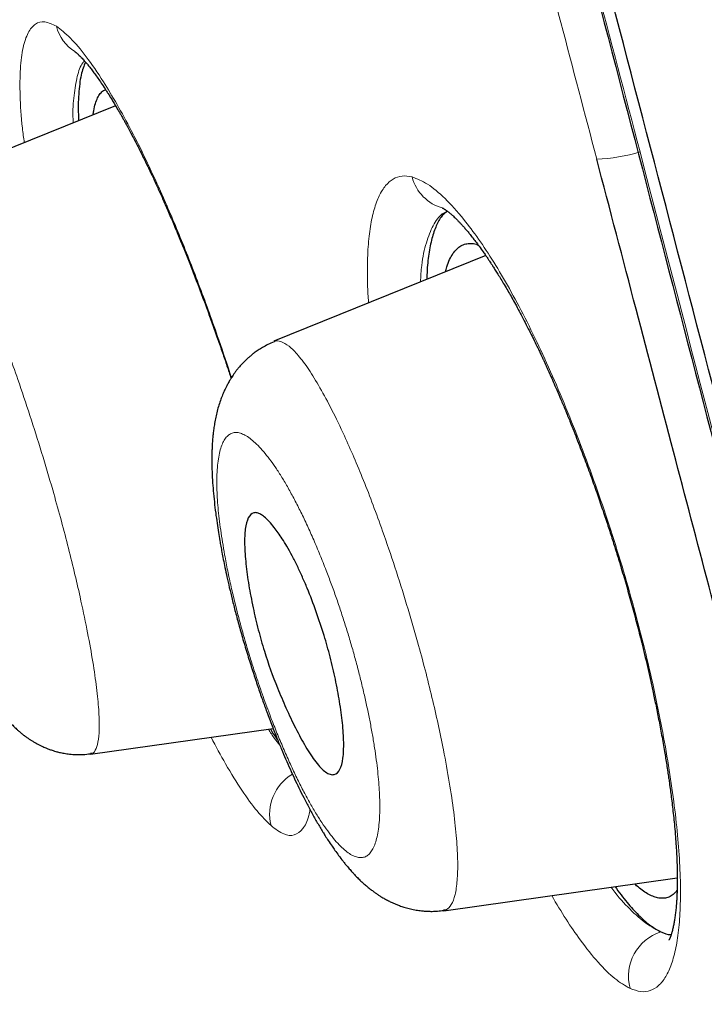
# Model space of a CAD drawing. Header units: millimetres. Extents: x 8 to 428, y 12 to 633.
# Tile 568 of 656: x 45.91 to 50.41, y 539.14 to 545.62. Entities that reach past the tile are written whole.
import ezdxf

# ---------------------------------------------------------------- set-up
doc = ezdxf.new("R2010")
doc.units = ezdxf.units.MM

msp = doc.modelspace()

# ---------------------------------------------------------------- linework, layer by layer
at = {"color": 7, "linetype": 'Continuous', "lineweight": 30}
for p, q in [((46.5391, 545.0563), (45.2441, 544.5331)), ((48.974, 544.0702), (47.5801, 543.507)), ((46.3754, 540.7899), (47.5755, 540.9586)), ((46.3745, 540.7961), (46.3735, 540.7961)), ((48.697, 539.7594), (50.2331, 539.9753))]:
    msp.add_line(p, q, dxfattribs=at)
at = {"color": 8, "linetype": 'Continuous', "lineweight": 0}
for centre, radius, start, end in [((46.4234, 545.6511), 0.2829, 194.7471, 237.43689), ((49.6651, 545.8), 1.0953, 272.00265, 287.15214), ((48.7676, 544.6606), 0.2879, 194.51016, 254.86474), ((47.8601, 540.3945), 0.3079, 120.92866, 194.0779), ((50.2209, 539.3274), 0.3088, 108.01085, 194.78444)]:
    msp.add_arc(centre, radius, start, end, dxfattribs=at)
at = {"color": 7, "linetype": 'Continuous', "lineweight": 30}
for points, knots in [([(56.3084, 527.3384), (55.9941, 528.5668), (55.3684, 531.0114), (54.3974, 534.7811), (53.4234, 538.5622), (52.4446, 542.3549), (51.3648, 546.5405), (50.183, 551.1198), (48.9006, 556.0848), (47.4721, 561.6321), (45.8955, 567.7613), (44.1799, 574.4914), (42.4631, 581.2401), (40.7476, 588.0178), (39.3195, 593.6739), (38.1816, 598.1969), (37.3257, 601.5945), (36.4727, 604.9786), (35.6271, 608.3232), (34.8459, 611.3996), (34.1381, 614.1634), (33.5133, 616.5785), (32.9472, 618.7238), (32.4509, 620.5782), (32.0208, 622.1762), (31.5881, 623.7788), (31.1759, 625.3003), (30.7985, 626.6691), (30.5002, 627.7515), (30.2756, 628.5792), (30.1231, 629.1471), (30.0342, 629.4727), (29.9948, 629.5945), (29.9826, 629.6146), (29.9857, 629.6052), (29.9857, 629.605)], [0, 0, 0, 0, 0.028425, 0.05657, 0.08452, 0.112315, 0.140016, 0.176199, 0.212256, 0.248183, 0.296953, 0.345657, 0.394582, 0.443744, 0.49315, 0.518006, 0.543042, 0.568293, 0.593809, 0.619642, 0.641414, 0.663436, 0.685472, 0.707234, 0.728735, 0.750032, 0.781689, 0.813116, 0.844401, 0.875629, 0.90684, 0.937939, 0.968835, 0.999454, 1, 1, 1, 1]), ([(54.5761, 527.4603), (54.3206, 528.4477), (53.8101, 530.4211), (53.0168, 533.4619), (52.215, 536.5316), (51.406, 539.6262), (50.5923, 542.7349), (49.6218, 546.4474), (48.4925, 550.7662), (47.2059, 555.6873), (45.8649, 560.8321), (44.4675, 566.1972), (43.0203, 571.7862), (41.5753, 577.3784), (40.1347, 582.9755), (38.6996, 588.5719), (37.5102, 593.2244), (36.5673, 596.9299), (35.8639, 599.6964), (35.1673, 602.4405), (34.4806, 605.1489), (33.8086, 607.8004), (33.2122, 610.1526), (32.6923, 612.1956), (32.2467, 613.9432), (31.8285, 615.5689), (31.3997, 617.217), (30.9761, 618.8254), (30.5716, 620.3571), (30.1957, 621.7794), (29.8532, 623.0757), (29.5446, 624.2322), (29.2853, 625.1978), (29.073, 625.9938), (28.8919, 626.6849), (28.7556, 627.2131), (28.6704, 627.5424), (28.6329, 627.6688), (28.6214, 627.6916), (28.6242, 627.6814), (28.6243, 627.6812)], [0, 0, 0, 0, 0.023406, 0.046777, 0.070122, 0.093442, 0.116743, 0.140035, 0.176612, 0.213166, 0.24969, 0.291147, 0.332584, 0.37405, 0.415564, 0.457116, 0.498706, 0.519522, 0.540358, 0.561218, 0.582102, 0.603013, 0.623947, 0.639667, 0.655399, 0.671137, 0.686871, 0.707827, 0.728758, 0.749662, 0.77471, 0.79973, 0.824744, 0.849753, 0.874758, 0.906003, 0.93721, 0.968374, 0.999494, 1, 1, 1, 1]), ([(46.5283, 557.9754), (46.887, 556.598), (47.7865, 553.1433), (49.2241, 547.6347), (50.6096, 542.3144), (51.7582, 537.8903), (52.6754, 534.3422), (53.5647, 530.885), (54.1229, 528.676), (54.3956, 527.5964)], [0, 0, 0, 0, 0.133623, 0.335161, 0.535329, 0.652793, 0.770112, 0.88765, 1, 1, 1, 1]), ([(46.272, 545.4121), (46.2727, 545.4117), (46.274, 545.4108), (46.2767, 545.4088), (46.2797, 545.4065), (46.2826, 545.4041), (46.2857, 545.4014), (46.29, 545.3977), (46.2963, 545.3919), (46.3049, 545.3836), (46.3141, 545.3743), (46.3234, 545.3643), (46.3329, 545.3537), (46.3417, 545.3436), (46.3521, 545.3313), (46.3655, 545.3149), (46.3829, 545.2926), (46.4022, 545.2668), (46.4231, 545.2378), (46.4458, 545.2047), (46.4662, 545.1739), (46.4837, 545.1467), (46.4975, 545.1249), (46.5121, 545.1013), (46.5274, 545.0761), (46.5427, 545.0503), (46.5571, 545.0257), (46.5696, 545.0041), (46.5795, 544.9866), (46.587, 544.9733), (46.5926, 544.9632), (46.5979, 544.9536), (46.6039, 544.9429), (46.6111, 544.9298), (46.6195, 544.9144), (46.6313, 544.8925), (46.647, 544.863), (46.6664, 544.826), (46.6866, 544.7867), (46.7066, 544.747), (46.7263, 544.7072), (46.7457, 544.6675), (46.7647, 544.6278), (46.7881, 544.578), (46.8161, 544.5176), (46.8493, 544.4438), (46.8838, 544.3653), (46.9203, 544.2799), (46.9566, 544.1928), (46.9924, 544.1049), (47.0274, 544.0171), (47.0635, 543.9242), (47.1001, 543.8281), (47.136, 543.7317), (47.1712, 543.6349), (47.2052, 543.5392), (47.2379, 543.4454), (47.2678, 543.3573), (47.2879, 543.2975), (47.2979, 543.2669), (47.2989, 543.2637)], [0, 0, 0, 0, 0.015083, 0.028228, 0.039423, 0.048654, 0.056117, 0.063095, 0.078522, 0.094508, 0.107771, 0.122513, 0.13643, 0.148395, 0.158404, 0.176941, 0.197647, 0.219316, 0.24162, 0.264773, 0.29016, 0.302962, 0.316314, 0.330216, 0.344669, 0.359591, 0.373122, 0.384486, 0.393681, 0.400088, 0.404744, 0.408981, 0.414263, 0.420591, 0.427966, 0.436388, 0.451644, 0.469093, 0.486537, 0.503606, 0.520301, 0.536621, 0.552567, 0.56814, 0.595497, 0.622272, 0.650529, 0.680424, 0.711953, 0.739475, 0.768124, 0.797895, 0.828752, 0.859026, 0.887734, 0.918028, 0.946362, 0.972738, 0.997163, 1, 1, 1, 1]), ([(46.3413, 545.344), (46.3306, 545.3178), (46.3092, 545.2651), (46.2958, 545.1363), (46.2916, 545.0332), (46.2965, 544.9637), (46.2969, 544.9585)], [0, 0, 0, 0, 0.320842, 0.645569, 0.973122, 1, 1, 1, 1]), ([(46.3913, 544.9966), (46.3926, 545.0059), (46.3964, 545.0338), (46.4062, 545.0715), (46.4206, 545.1096), (46.4385, 545.1378), (46.4561, 545.1557), (46.469, 545.1604), (46.4737, 545.1622)], [0, 0, 0, 0, 0.097801, 0.296086, 0.492755, 0.688639, 0.884572, 1, 1, 1, 1]), ([(53.9552, 528.3192), (53.8699, 528.6573), (53.6971, 529.3424), (53.4293, 530.3967), (53.1509, 531.487), (52.8736, 532.5671), (52.5989, 533.633), (52.3389, 534.6381), (52.158, 535.3353), (52.0597, 535.7136), (52.0352, 535.8078), (52.0107, 535.9021), (51.9861, 535.9967), (51.9614, 536.0914), (51.9367, 536.1864), (51.9119, 536.2816), (51.8576, 536.4899), (51.7704, 536.8246), (51.6463, 537.2993), (51.5117, 537.814), (51.3663, 538.3688), (51.2104, 538.9639), (51.0437, 539.5993), (50.8599, 540.2997), (50.6581, 541.0682), (50.4377, 541.9077), (50.2044, 542.7964), (49.9582, 543.7342), (49.7897, 544.3763), (49.7034, 544.7054)], [0, 0, 0, 0, 0.064614, 0.130952, 0.199023, 0.268827, 0.331683, 0.395875, 0.453488, 0.459204, 0.464931, 0.470668, 0.476415, 0.482173, 0.487941, 0.49372, 0.499509, 0.525873, 0.55461, 0.585722, 0.61921, 0.655075, 0.693322, 0.733953, 0.781401, 0.831733, 0.884947, 0.941038, 1, 1, 1, 1]), ([(45.2462, 544.5292), (45.2331, 544.5236), (45.2084, 544.5129), (45.1752, 544.4948), (45.1469, 544.477), (45.1214, 544.459), (45.0963, 544.439), (45.0693, 544.4148), (45.0417, 544.3864), (45.0121, 544.3511), (44.9835, 544.3108), (44.9578, 544.2665), (44.941, 544.2315), (44.9304, 544.2063), (44.9242, 544.1902), (44.9184, 544.1743), (44.9126, 544.1567), (44.9036, 544.1272), (44.8936, 544.0868), (44.8855, 544.0426), (44.88, 544.003), (44.8765, 543.968), (44.8743, 543.9357), (44.873, 543.9067), (44.8724, 543.8811), (44.8723, 543.8544), (44.8726, 543.8253), (44.8736, 543.7933), (44.8751, 543.762), (44.8771, 543.7315), (44.8794, 543.7009), (44.8823, 543.6679), (44.886, 543.6316), (44.8906, 543.5919), (44.896, 543.5495), (44.902, 543.5068), (44.9084, 543.465), (44.915, 543.4242), (44.9227, 543.3789), (44.9321, 543.327), (44.9433, 543.269), (44.9551, 543.2112), (44.9668, 543.1563), (44.977, 543.1108), (44.9854, 543.074), (44.9919, 543.046), (44.9973, 543.0233), (45.0014, 543.0064), (45.005, 542.9917), (45.0091, 542.975), (45.0146, 542.9528), (45.0216, 542.9249), (45.0302, 542.8914), (45.0405, 542.8521), (45.0526, 542.807), (45.0666, 542.756), (45.0826, 542.6991), (45.1006, 542.6368), (45.12, 542.5717), (45.1428, 542.4971), (45.1681, 542.4171), (45.1954, 542.3337), (45.221, 542.258), (45.2446, 542.19), (45.266, 542.1295), (45.2847, 542.0783), (45.3004, 542.0357), (45.313, 542.0021), (45.3225, 541.9771), (45.3295, 541.9588), (45.3363, 541.9413), (45.3447, 541.9196), (45.3557, 541.8915), (45.3691, 541.8578), (45.3845, 541.8198), (45.4009, 541.7801), (45.4223, 541.7292), (45.4481, 541.6694), (45.4793, 541.5997), (45.5107, 541.5326), (45.5424, 541.4674), (45.5732, 541.4067), (45.5976, 541.3608), (45.6154, 541.3285), (45.6264, 541.3088), (45.6362, 541.2914), (45.645, 541.2763), (45.6537, 541.2615), (45.6633, 541.2453), (45.6746, 541.2268), (45.6866, 541.2075), (45.6985, 541.1889), (45.7105, 541.1704), (45.7251, 541.1487), (45.741, 541.1258), (45.7579, 541.1026), (45.776, 541.0785), (45.7951, 541.0544), (45.8145, 541.0314), (45.8318, 541.0118), (45.8459, 540.9967), (45.8577, 540.9846), (45.8673, 540.975), (45.8773, 540.9654), (45.889, 540.9545), (45.9037, 540.9413), (45.9208, 540.927), (45.9384, 540.9131), (45.9552, 540.9007), (45.9711, 540.8897), (45.9867, 540.8795), (46.0036, 540.8691), (46.0219, 540.8587), (46.0411, 540.8487), (46.0586, 540.8403), (46.0734, 540.8337), (46.0849, 540.829), (46.0948, 540.825), (46.1049, 540.8213), (46.1162, 540.8173), (46.1299, 540.8128), (46.1481, 540.8074), (46.1722, 540.8012), (46.2023, 540.795), (46.2382, 540.7899), (46.2796, 540.7869), (46.326, 540.787), (46.3579, 540.7906), (46.3746, 540.7926)], [0, 0, 0, 0, 0.008858, 0.016618, 0.023208, 0.029254, 0.035831, 0.043636, 0.052528, 0.061264, 0.073571, 0.085235, 0.096295, 0.101064, 0.105368, 0.109193, 0.113709, 0.119859, 0.133618, 0.14674, 0.15716, 0.16723, 0.176828, 0.184671, 0.191702, 0.198391, 0.207036, 0.216043, 0.22466, 0.232472, 0.240445, 0.248942, 0.25825, 0.268169, 0.278674, 0.289311, 0.298726, 0.307714, 0.317084, 0.329411, 0.342356, 0.355185, 0.366724, 0.376964, 0.383447, 0.389275, 0.393984, 0.397144, 0.39947, 0.402803, 0.407235, 0.412769, 0.419403, 0.427125, 0.435931, 0.445819, 0.456786, 0.468832, 0.481724, 0.494187, 0.511645, 0.527726, 0.542437, 0.555779, 0.567756, 0.578369, 0.586582, 0.593599, 0.598951, 0.601963, 0.604954, 0.609789, 0.61551, 0.622649, 0.631169, 0.639983, 0.648606, 0.665, 0.680679, 0.697635, 0.714038, 0.730243, 0.746243, 0.752716, 0.758586, 0.763832, 0.76845, 0.772517, 0.777485, 0.783506, 0.790028, 0.796077, 0.801855, 0.808456, 0.818099, 0.825612, 0.833489, 0.843608, 0.852146, 0.859385, 0.865793, 0.869568, 0.873285, 0.876944, 0.880912, 0.886031, 0.892321, 0.89827, 0.90344, 0.908031, 0.912464, 0.916966, 0.922227, 0.927097, 0.931841, 0.935555, 0.938232, 0.940284, 0.94262, 0.945272, 0.94804, 0.951959, 0.957095, 0.96343, 0.970937, 0.979576, 0.989288, 1, 1, 1, 1]), ([(48.7212, 544.3629), (48.7105, 544.3548), (48.6843, 544.335), (48.6513, 544.2783), (48.6211, 544.1983), (48.6, 544.0968), (48.5884, 544.0018), (48.5869, 543.9344), (48.5864, 543.9136)], [0, 0, 0, 0, 0.134676, 0.331004, 0.527532, 0.72129, 0.91403, 1, 1, 1, 1]), ([(48.687, 544.3845), (48.6869, 544.3845), (48.6868, 544.3846), (48.6884, 544.384), (48.6904, 544.383), (48.693, 544.3817), (48.6961, 544.38), (48.6993, 544.378), (48.7025, 544.376), (48.7064, 544.3735), (48.7114, 544.3701), (48.7176, 544.3657), (48.7241, 544.3608), (48.7299, 544.3562), (48.7352, 544.3519), (48.7409, 544.3471), (48.7479, 544.3411), (48.7567, 544.3333), (48.7664, 544.3243), (48.7778, 544.3133), (48.7901, 544.301), (48.8038, 544.2867), (48.818, 544.2714), (48.8332, 544.2544), (48.8491, 544.2358), (48.8667, 544.2147), (48.8858, 544.1909), (48.9075, 544.1629), (48.9311, 544.1311), (48.9532, 544.1003), (48.972, 544.0732), (48.9858, 544.053), (48.9974, 544.0357), (49.0077, 544.02), (49.0191, 544.0027), (49.0328, 543.9813), (49.0495, 543.9548), (49.0685, 543.9241), (49.0899, 543.8886), (49.112, 543.8509), (49.1345, 543.8118), (49.1571, 543.7717), (49.1812, 543.7277), (49.2068, 543.68), (49.2334, 543.629), (49.2591, 543.5784), (49.2826, 543.5312), (49.3024, 543.4905), (49.3186, 543.4569), (49.33, 543.4326), (49.3377, 543.4164), (49.3421, 543.4068), (49.3454, 543.3998), (49.3475, 543.3952), (49.3496, 543.3904), (49.3528, 543.3835), (49.3587, 543.3708), (49.368, 543.3505), (49.3814, 543.3211), (49.3982, 543.2837), (49.4183, 543.2382), (49.4418, 543.1843), (49.4685, 543.1218), (49.4973, 543.053), (49.5342, 542.9628), (49.5768, 542.8551), (49.6238, 542.7317), (49.6673, 542.6133), (49.7074, 542.5006), (49.7438, 542.3945), (49.7769, 542.2951), (49.8075, 542.2004), (49.8367, 542.1073), (49.8678, 542.0049), (49.9007, 541.8926), (49.9349, 541.7703), (49.9679, 541.647), (49.9954, 541.5384), (50.0183, 541.4448), (50.0368, 541.3663), (50.055, 541.2864), (50.0732, 541.2033), (50.0921, 541.1136), (50.1114, 541.0165), (50.131, 540.9126), (50.1459, 540.8278), (50.1567, 540.7628), (50.1637, 540.7187), (50.1703, 540.6761), (50.1761, 540.6372), (50.1809, 540.604), (50.1857, 540.569), (50.1911, 540.5288), (50.1973, 540.4801), (50.2036, 540.4271), (50.2097, 540.3713), (50.2157, 540.3101), (50.2211, 540.2476), (50.2255, 540.1863), (50.2287, 540.1325), (50.2308, 540.0855), (50.2321, 540.0445), (50.2329, 540.0079), (50.2331, 539.9798), (50.2331, 539.9566), (50.233, 539.9356), (50.2326, 539.9108), (50.2318, 539.8848), (50.2308, 539.8602), (50.2295, 539.8369), (50.2281, 539.8153), (50.2265, 539.7951), (50.2249, 539.777), (50.2232, 539.7596), (50.2212, 539.7426), (50.2191, 539.7262), (50.2169, 539.7105), (50.2146, 539.6958), (50.2122, 539.682), (50.2097, 539.6688), (50.207, 539.6557), (50.204, 539.6423), (50.2007, 539.6292), (50.1975, 539.6173), (50.1945, 539.6075), (50.192, 539.5997), (50.1898, 539.5935), (50.1881, 539.5888), (50.1866, 539.585), (50.1853, 539.5817), (50.1838, 539.5783), (50.1822, 539.5748), (50.1807, 539.5716), (50.1794, 539.5692), (50.1784, 539.5675), (50.1779, 539.5667), (50.178, 539.5668), (50.178, 539.5668)], [0, 0, 0, 0, 0.0024092, 0.0063923, 0.0102557, 0.0154017, 0.0205719, 0.0251288, 0.0286358, 0.0322713, 0.0367839, 0.0421784, 0.0475383, 0.0518617, 0.0551434, 0.0585472, 0.0629107, 0.0682406, 0.0741785, 0.0797504, 0.08726, 0.0939432, 0.1008168, 0.1081232, 0.1157145, 0.1230642, 0.1319999, 0.1410104, 0.150952, 0.1618205, 0.1682908, 0.1738273, 0.1784289, 0.1821687, 0.1860702, 0.1917438, 0.1982105, 0.2054706, 0.2135711, 0.2225637, 0.2302546, 0.2384949, 0.2472839, 0.2566211, 0.2662106, 0.2760108, 0.2845101, 0.2917082, 0.2976035, 0.3021949, 0.304402, 0.3060996, 0.3072884, 0.308073, 0.3088411, 0.3100794, 0.3117927, 0.3155257, 0.3204828, 0.3266664, 0.3340782, 0.3427194, 0.3525906, 0.363632, 0.37476, 0.3939062, 0.4120292, 0.4291253, 0.4451929, 0.4602316, 0.4740011, 0.4868894, 0.4997142, 0.5126452, 0.5292606, 0.5460609, 0.5630567, 0.5802425, 0.5911414, 0.6021163, 0.6131776, 0.6248659, 0.6375024, 0.6519389, 0.6674363, 0.683989, 0.6907797, 0.6977316, 0.704797, 0.7111464, 0.7164776, 0.720946, 0.7282012, 0.7363368, 0.745351, 0.755242, 0.7654202, 0.7779312, 0.7895088, 0.8001551, 0.8094512, 0.8179895, 0.825848, 0.8330283, 0.8367596, 0.841634, 0.8477828, 0.8546115, 0.8608958, 0.8666006, 0.8730264, 0.8785222, 0.8836648, 0.888917, 0.8942786, 0.8997491, 0.9050063, 0.9102565, 0.9153894, 0.9204053, 0.9258478, 0.9318329, 0.9386376, 0.9450082, 0.9506932, 0.9556979, 0.9601249, 0.9640362, 0.966749, 0.9697159, 0.9736167, 0.9784482, 0.9837535, 0.9883981, 0.9923317, 0.9976745, 1, 1, 1, 1]), ([(48.7086, 543.963), (48.7114, 543.9742), (48.7193, 544.0048), (48.7356, 544.0453), (48.7573, 544.0848), (48.7822, 544.115), (48.8102, 544.1362), (48.8413, 544.1486), (48.8754, 544.1514), (48.9031, 544.1486), (48.9202, 544.1418), (48.9242, 544.1402)], [0, 0, 0, 0, 0.074787, 0.202288, 0.328802, 0.454849, 0.580954, 0.707637, 0.834848, 0.961308, 1, 1, 1, 1]), ([(47.5821, 543.5034), (47.5682, 543.4974), (47.5422, 543.4863), (47.5075, 543.4672), (47.4777, 543.4486), (47.4539, 543.4318), (47.4344, 543.4167), (47.4185, 543.4034), (47.4029, 543.3895), (47.3862, 543.3735), (47.3682, 543.3547), (47.3508, 543.335), (47.3357, 543.3163), (47.3232, 543.2997), (47.3128, 543.2849), (47.3027, 543.2699), (47.2916, 543.2522), (47.2796, 543.2315), (47.2685, 543.2106), (47.2597, 543.1929), (47.2525, 543.1774), (47.2458, 543.162), (47.2388, 543.1449), (47.2294, 543.12), (47.2183, 543.0871), (47.207, 543.047), (47.1976, 543.0067), (47.1914, 542.9737), (47.1872, 542.9479), (47.1847, 542.9304), (47.1827, 542.9148), (47.181, 542.9007), (47.1796, 542.8871), (47.1775, 542.8656), (47.1754, 542.838), (47.1737, 542.8053), (47.1726, 542.7728), (47.1721, 542.7379), (47.1724, 542.7006), (47.1734, 542.6533), (47.1761, 542.5953), (47.1813, 542.5233), (47.1883, 542.4509), (47.1968, 542.3794), (47.206, 542.3126), (47.2152, 542.2517), (47.2237, 542.2009), (47.2313, 542.1572), (47.2388, 542.1165), (47.2478, 542.0698), (47.2588, 542.0157), (47.2719, 541.9541), (47.2876, 541.8848), (47.3061, 541.8076), (47.3277, 541.7226), (47.3526, 541.63), (47.3808, 541.5309), (47.4114, 541.4294), (47.4428, 541.3303), (47.4738, 541.2371), (47.504, 541.1503), (47.5353, 541.0638), (47.5672, 540.979), (47.5994, 540.8972), (47.6291, 540.8247), (47.6577, 540.7572), (47.6862, 540.6925), (47.7155, 540.6287), (47.7454, 540.566), (47.7773, 540.5017), (47.8117, 540.4357), (47.8476, 540.3702), (47.878, 540.3178), (47.9014, 540.2791), (47.9193, 540.2504), (47.9394, 540.219), (47.9606, 540.1872), (47.9832, 540.1547), (48.0075, 540.1211), (48.0301, 540.0916), (48.0518, 540.0645), (48.0706, 540.042), (48.0893, 540.0207), (48.1072, 540.0011), (48.1255, 539.982), (48.1473, 539.9604), (48.1707, 539.9386), (48.1946, 539.918), (48.2167, 539.9002), (48.2363, 539.8854), (48.2549, 539.8722), (48.2727, 539.8603), (48.2924, 539.8481), (48.3147, 539.8351), (48.3389, 539.8224), (48.3615, 539.8117), (48.3835, 539.8021), (48.4077, 539.7927), (48.4368, 539.7828), (48.4701, 539.7734), (48.4999, 539.7668), (48.5239, 539.7628), (48.5427, 539.7601), (48.5643, 539.7578), (48.5908, 539.756), (48.6221, 539.7555), (48.658, 539.7569), (48.683, 539.7599), (48.6962, 539.7615)], [0, 0, 0, 0, 0.009785, 0.018273, 0.025392, 0.032161, 0.037013, 0.04151, 0.045683, 0.050803, 0.057043, 0.063193, 0.068601, 0.073457, 0.077546, 0.081113, 0.086158, 0.092694, 0.098502, 0.103254, 0.107082, 0.111275, 0.115888, 0.121097, 0.131875, 0.142933, 0.153847, 0.164742, 0.169944, 0.174631, 0.178824, 0.182566, 0.185865, 0.189625, 0.199814, 0.207984, 0.215069, 0.225453, 0.235023, 0.243301, 0.260944, 0.277551, 0.294607, 0.311108, 0.325538, 0.338503, 0.350147, 0.357571, 0.365767, 0.375325, 0.38625, 0.398546, 0.412223, 0.427255, 0.44361, 0.461289, 0.480299, 0.500163, 0.519147, 0.537098, 0.554018, 0.56991, 0.588332, 0.605155, 0.620384, 0.634027, 0.64868, 0.663124, 0.677383, 0.692655, 0.709555, 0.727026, 0.744201, 0.752849, 0.76011, 0.769381, 0.780754, 0.789458, 0.80035, 0.813204, 0.819608, 0.828366, 0.83686, 0.842911, 0.849986, 0.858249, 0.867424, 0.875524, 0.883159, 0.889437, 0.894617, 0.900304, 0.905414, 0.911743, 0.918881, 0.92493, 0.929692, 0.935816, 0.942793, 0.950707, 0.959008, 0.963057, 0.966759, 0.971346, 0.976993, 0.983675, 0.991358, 1, 1, 1, 1]), ([(47.9109, 541.5701), (47.9245, 541.5232), (47.9527, 541.4265), (47.9865, 541.2794), (48.0141, 541.1317), (48.0332, 540.9894), (48.0416, 540.8616), (48.0367, 540.7569), (48.0172, 540.6827), (47.9854, 540.6533), (47.9507, 540.655), (47.9116, 540.6754), (47.8589, 540.73), (47.7916, 540.8316), (47.7246, 540.955), (47.6619, 541.088), (47.5907, 541.2553), (47.5263, 541.4312), (47.476, 541.6109), (47.4415, 541.758), (47.4137, 541.9054), (47.3944, 542.0475), (47.3857, 542.1745), (47.3903, 542.2786), (47.4098, 542.352), (47.4394, 542.3798), (47.4702, 542.3794), (47.4931, 542.3696), (47.5286, 542.344), (47.5755, 542.2934), (47.6273, 542.2205), (47.6678, 542.1566), (47.7006, 542.0962), (47.7345, 542.0285), (47.7676, 541.9569), (47.8095, 541.8587), (47.8592, 541.7304), (47.8939, 541.6227), (47.9109, 541.5701)], [0, 0, 0, 0, 0.025657, 0.052856, 0.081531, 0.111925, 0.143977, 0.177703, 0.213297, 0.250556, 0.271688, 0.292019, 0.330612, 0.366299, 0.398904, 0.428829, 0.455728, 0.500922, 0.526658, 0.553774, 0.58261, 0.612865, 0.644916, 0.678525, 0.71387, 0.75096, 0.767844, 0.783656, 0.798297, 0.83467, 0.860531, 0.875501, 0.892291, 0.908811, 0.924862, 0.940568, 0.970997, 1, 1, 1, 1]), ([(47.5577, 540.9561), (47.5704, 540.9347), (47.5873, 540.906), (47.6023, 540.8864), (47.6061, 540.8814)], [0, 0, 0, 0, 0.747754, 1, 1, 1, 1]), ([(50.232, 539.8938), (50.2281, 539.8887), (50.2161, 539.8729), (50.193, 539.8562), (50.1642, 539.8439), (50.1344, 539.8405), (50.1043, 539.8439), (50.0721, 539.8541), (50.0383, 539.8706), (50.0028, 539.894), (49.9745, 539.9159), (49.9576, 539.932), (49.9534, 539.936)], [0, 0, 0, 0, 0.061112, 0.187529, 0.313414, 0.421203, 0.529444, 0.638471, 0.747814, 0.856304, 0.964566, 1, 1, 1, 1]), ([(49.8242, 539.9178), (49.827, 539.9138), (49.8575, 539.869), (49.9127, 539.8016), (49.9886, 539.7185), (50.0601, 539.6567), (50.1036, 539.633), (50.1254, 539.6211)], [0, 0, 0, 0, 0.024394, 0.270152, 0.513222, 0.755781, 1, 1, 1, 1]), ([(50.1254, 539.6211), (50.1475, 539.6113), (50.1714, 539.6006), (50.1916, 539.6031), (50.1931, 539.6033)], [0, 0, 0, 0, 0.924038, 1, 1, 1, 1])]:
    msp.add_open_spline(points, degree=3, knots=knots, dxfattribs=at)
at = {"color": 8, "linetype": 'Continuous', "lineweight": 0}
for points, knots in [([(43.2075, 620.141), (43.3997, 619.4195), (43.7839, 617.9763), (44.455, 615.5363), (45.1702, 612.9651), (45.9272, 610.2815), (46.7085, 607.527), (47.508, 604.7236), (48.3191, 601.8888), (49.4108, 598.0822), (50.7837, 593.2918), (52.4324, 587.5207), (54.0778, 581.7388), (55.7178, 575.9529), (57.3469, 570.1637), (58.9615, 564.3704), (60.5718, 558.5763), (61.9998, 553.429), (63.2462, 548.9355), (64.312, 545.0965), (65.3738, 541.276), (66.4303, 537.491), (67.4798, 533.7499), (68.1672, 531.3423), (68.5109, 530.1387)], [0, 0, 0, 0, 0.031233, 0.062471, 0.093713, 0.124957, 0.156205, 0.187455, 0.218706, 0.249958, 0.31246, 0.374963, 0.437468, 0.499977, 0.562484, 0.624991, 0.687498, 0.750002, 0.791673, 0.833342, 0.87501, 0.916677, 0.958341, 1, 1, 1, 1]), ([(48.478, 617.9798), (48.5066, 617.8733), (48.5639, 617.6602), (48.653, 617.3319), (48.7443, 616.9974), (48.8381, 616.6561), (48.9342, 616.3086), (49.0324, 615.9552), (49.136, 615.5843), (49.2448, 615.1957), (49.3589, 614.7894), (49.4746, 614.378), (49.5919, 613.962), (49.7131, 613.5329), (49.8384, 613.0905), (49.9681, 612.6346), (50.0993, 612.1742), (50.2319, 611.7096), (50.3657, 611.2414), (50.5083, 610.7419), (50.66, 610.2107), (50.8209, 609.6473), (50.983, 609.0804), (51.1435, 608.5195), (51.3023, 607.9652), (51.4589, 607.418), (51.6163, 606.8685), (51.7742, 606.3169), (51.9326, 605.7634), (52.1009, 605.1751), (52.2792, 604.5518), (52.4675, 603.8934), (52.6562, 603.2332), (52.8573, 602.5293), (53.0706, 601.7816), (53.2963, 600.9899), (53.5223, 600.1967), (53.7484, 599.402), (53.9746, 598.6059), (54.2175, 597.7498), (54.4772, 596.8335), (54.7537, 595.8568), (55.0299, 594.8787), (55.3059, 593.8996), (55.5818, 592.9194), (55.8574, 591.9383), (56.142, 590.9236), (56.4354, 589.8754), (56.7378, 588.7937), (57.0398, 587.7113), (57.3415, 586.6283), (57.6705, 585.4453), (58.0266, 584.1622), (58.4096, 582.779), (58.7919, 581.3952), (59.1735, 580.0108), (59.5543, 578.6261), (59.9344, 577.241), (60.328, 575.8031), (60.7355, 574.3126), (61.1563, 572.7692), (61.5746, 571.2251), (61.9927, 569.6808), (62.4099, 568.1363), (62.8264, 566.5915), (63.2423, 565.0465), (63.6412, 563.5631), (64.0229, 562.1414), (64.3877, 560.7815), (64.752, 559.4217), (65.09, 558.1591), (65.4017, 556.9938), (65.6872, 555.9259), (65.9724, 554.8583), (66.2504, 553.8176), (66.5211, 552.8038), (66.7844, 551.817), (67.0476, 550.8308), (67.3105, 549.8453), (67.5731, 548.8606), (67.8355, 547.8769), (68.0903, 546.9214), (68.3375, 545.9943), (68.5773, 545.0956), (68.8167, 544.1983), (69.0558, 543.3024), (69.2947, 542.4081), (69.5219, 541.5583), (69.7374, 540.7529), (69.9413, 539.9915), (70.1449, 539.2322), (70.3483, 538.4752), (70.5513, 537.7206), (70.7539, 536.9688), (70.9418, 536.2734), (71.1149, 535.6342), (71.2734, 535.0506), (71.4318, 534.4698), (71.5898, 533.8915), (71.7474, 533.3163), (71.9049, 532.7441), (72.0098, 532.3659), (72.0622, 532.1768)], [0, 0, 0, 0, 0.005, 0.009999, 0.014999, 0.02, 0.024999, 0.029999, 0.034999, 0.0405, 0.045999, 0.051498, 0.056998, 0.062498, 0.068332, 0.074165, 0.079999, 0.085832, 0.091665, 0.097499, 0.104374, 0.111248, 0.118123, 0.124998, 0.131532, 0.138065, 0.144598, 0.151131, 0.157664, 0.164198, 0.171898, 0.179598, 0.187298, 0.194998, 0.204165, 0.213331, 0.222498, 0.231665, 0.240831, 0.249998, 0.261198, 0.272398, 0.283598, 0.294798, 0.305998, 0.317198, 0.328398, 0.340718, 0.353039, 0.365359, 0.37768, 0.39, 0.405713, 0.421427, 0.437141, 0.452856, 0.468571, 0.484286, 0.5, 0.517499, 0.534999, 0.552499, 0.569999, 0.587499, 0.604999, 0.622499, 0.639999, 0.655399, 0.6708, 0.6862, 0.7016, 0.7137, 0.725801, 0.737901, 0.750001, 0.7612, 0.7724, 0.7836, 0.794799, 0.805999, 0.817199, 0.828399, 0.838666, 0.848933, 0.8592, 0.869467, 0.879733, 0.89, 0.8988, 0.9076, 0.9164, 0.925199, 0.933999, 0.942799, 0.9516, 0.958515, 0.965429, 0.972343, 0.979257, 0.98617, 0.993087, 1, 1, 1, 1]), ([(49.7034, 544.7054), (49.5462, 545.3042), (49.232, 546.5014), (48.7593, 548.3006), (48.2862, 550.101), (47.8126, 551.9029), (47.339, 553.7059), (46.8654, 555.51), (46.392, 557.315), (45.829, 559.4649), (45.177, 561.9598), (44.4375, 564.7998), (43.7012, 567.6405), (43.0173, 570.2925), (42.3848, 572.7556), (41.8028, 575.0296), (41.2227, 577.3036), (40.6443, 579.5774), (40.1088, 581.6884), (39.6157, 583.6365), (39.1646, 585.4218), (38.7143, 587.2063), (38.2648, 588.9902), (37.966, 590.1779), (37.8165, 590.7719)], [0, 0, 0, 0, 0.039233, 0.07844, 0.117632, 0.156818, 0.196002, 0.235189, 0.274381, 0.313579, 0.375186, 0.436799, 0.498406, 0.560008, 0.60929, 0.658568, 0.70784, 0.757106, 0.806366, 0.845071, 0.88378, 0.922499, 0.961236, 1, 1, 1, 1]), ([(46.5056, 558.0092), (46.5136, 557.9785), (46.6456, 557.4744), (46.902, 556.4972), (47.2746, 555.0777), (47.6208, 553.7599), (47.9403, 552.5439), (48.2333, 551.4296), (48.5262, 550.3157), (48.819, 549.2021), (49.1117, 548.0891), (49.4041, 546.9765), (49.6964, 545.8644), (49.8908, 545.1238), (49.9881, 544.7534)], [0, 0, 0, 0, 0.0069269, 0.1138107, 0.220697, 0.3275875, 0.4115781, 0.4955762, 0.5795854, 0.6636104, 0.7476569, 0.8317317, 0.915843, 1, 1, 1, 1]), ([(45.9386, 544.8137), (45.9344, 544.8459), (45.919, 544.9619), (45.9093, 545.1279), (45.9105, 545.3062), (45.9286, 545.4441), (45.9618, 545.543), (46.0101, 545.5998), (46.0714, 545.6175), (46.1237, 545.5919), (46.1498, 545.5791)], [0, 0, 0, 0, 0.0518466, 0.1869583, 0.3221585, 0.4577233, 0.5935151, 0.7292914, 0.8648212, 1, 1, 1, 1]), ([(46.1498, 545.5791), (46.1797, 545.5565), (46.2397, 545.5112), (46.3446, 545.3853), (46.4487, 545.2344), (46.5488, 545.0676), (46.6421, 544.8967), (46.7378, 544.706), (46.8458, 544.4732), (46.9653, 544.193), (47.094, 543.8643), (47.207, 543.5534), (47.2742, 543.3515), (47.3019, 543.2684)], [0, 0, 0, 0, 0.1031067, 0.2064105, 0.3097678, 0.3872324, 0.4645631, 0.5417441, 0.6188273, 0.7216631, 0.824688, 0.9277905, 1, 1, 1, 1]), ([(46.3351, 545.3511), (46.3311, 545.3471), (46.3102, 545.3265), (46.2856, 545.2535), (46.2645, 545.1284), (46.2567, 545.0228), (46.2604, 544.951), (46.2607, 544.9438)], [0, 0, 0, 0, 0.072555, 0.371451, 0.669758, 0.967034, 1, 1, 1, 1]), ([(49.9881, 544.7534), (50.313, 543.503), (50.9458, 541.0671), (51.8626, 537.5372), (52.7202, 534.2342), (53.5175, 531.1624), (54.0167, 529.2375), (54.2583, 528.306)], [0, 0, 0, 0, 0.223282, 0.434939, 0.634954, 0.823331, 1, 1, 1, 1]), ([(48.2035, 543.7589), (48.2023, 543.7726), (48.1959, 543.8511), (48.194, 543.9765), (48.1986, 544.1317), (48.2137, 544.2649), (48.2379, 544.3771), (48.2713, 544.4671), (48.3132, 544.5346), (48.3636, 544.5781), (48.4214, 544.5992), (48.4664, 544.5921), (48.4889, 544.5885)], [0, 0, 0, 0, 0.023052, 0.131223, 0.239457, 0.347918, 0.456591, 0.565398, 0.674234, 0.782991, 0.891587, 1, 1, 1, 1]), ([(45.2457, 544.529), (45.2457, 544.529), (45.2544, 544.5384), (45.2804, 544.5295), (45.3241, 544.4992), (45.3779, 544.4329), (45.4388, 544.3371), (45.5061, 544.2132), (45.5787, 544.0637), (45.6489, 543.9053), (45.7148, 543.746), (45.7752, 543.5917), (45.8362, 543.4278), (45.9036, 543.2371), (45.9767, 543.0189), (46.0536, 542.7748), (46.1205, 542.5491), (46.1772, 542.3457), (46.2246, 542.1658), (46.2678, 541.9912), (46.3109, 541.8045), (46.3517, 541.6105), (46.3872, 541.4166), (46.4131, 541.2436), (46.4289, 541.0947), (46.4336, 540.9741), (46.4281, 540.8824), (46.4119, 540.823), (46.3939, 540.7942), (46.3783, 540.7957), (46.3745, 540.7961)], [0, 0, 0, 0, 0.000034, 0.041267, 0.082248, 0.122975, 0.163858, 0.204924, 0.24608, 0.287239, 0.318087, 0.348916, 0.379765, 0.410657, 0.45189, 0.493138, 0.534343, 0.565209, 0.596046, 0.626879, 0.657717, 0.69885, 0.740004, 0.781158, 0.822311, 0.8635, 0.90467, 0.945824, 0.986942, 1, 1, 1, 1]), ([(48.4889, 544.5885), (48.5223, 544.5755), (48.5891, 544.5495), (48.7043, 544.4524), (48.8175, 544.3269), (48.9258, 544.1822), (49.0262, 544.03), (49.1286, 543.8567), (49.2322, 543.663), (49.3357, 543.4503), (49.4383, 543.2215), (49.5389, 542.9792), (49.6365, 542.7259), (49.7301, 542.4641), (49.8185, 542.1964), (49.9009, 541.9255), (49.9759, 541.6541), (50.0427, 541.3855), (50.1011, 541.1224), (50.1507, 540.8676), (50.1911, 540.6233), (50.2221, 540.392), (50.2433, 540.1762), (50.2544, 539.9782), (50.2549, 539.8009), (50.2451, 539.6461), (50.2255, 539.5141), (50.1966, 539.4059), (50.1586, 539.3221), (50.112, 539.2632), (50.0569, 539.2306), (49.9943, 539.2224), (49.9463, 539.2399), (49.9223, 539.2486)], [0, 0, 0, 0, 0.041618, 0.083364, 0.125158, 0.156485, 0.187754, 0.218951, 0.250092, 0.28125, 0.312463, 0.343712, 0.374971, 0.406213, 0.437424, 0.468611, 0.499813, 0.531039, 0.562271, 0.593526, 0.624802, 0.656088, 0.687371, 0.718651, 0.749947, 0.78123, 0.81247, 0.843695, 0.874917, 0.906145, 0.937387, 0.968661, 1, 1, 1, 1]), ([(48.7209, 544.3631), (48.7096, 544.3578), (48.6734, 544.3409), (48.6262, 544.2722), (48.5807, 544.1592), (48.5525, 544.0338), (48.5461, 543.934), (48.5438, 543.8964)], [0, 0, 0, 0, 0.112069, 0.358823, 0.605492, 0.851442, 1, 1, 1, 1]), ([(47.5817, 543.5031), (47.5819, 543.5032), (47.5937, 543.5138), (47.6258, 543.5071), (47.678, 543.48), (47.7399, 543.4174), (47.8083, 543.3251), (47.8826, 543.2046), (47.9615, 543.0583), (48.0367, 542.9024), (48.1065, 542.7451), (48.1699, 542.5923), (48.2332, 542.4295), (48.3026, 542.2393), (48.377, 542.021), (48.4543, 541.7761), (48.5204, 541.5491), (48.5755, 541.3443), (48.6207, 541.163), (48.6609, 540.9868), (48.7, 540.7984), (48.7355, 540.6024), (48.7645, 540.4062), (48.7831, 540.2306), (48.791, 540.079), (48.7874, 539.9553), (48.7732, 539.8604), (48.7485, 539.7973), (48.7226, 539.7652), (48.702, 539.7653), (48.6962, 539.7654)], [0, 0, 0, 0, 0.000553, 0.041574, 0.082352, 0.122878, 0.16357, 0.204458, 0.245441, 0.286424, 0.317134, 0.347817, 0.378529, 0.409319, 0.450454, 0.491629, 0.532764, 0.56357, 0.594334, 0.625076, 0.655803, 0.696772, 0.737758, 0.778751, 0.819759, 0.860816, 0.901811, 0.942754, 0.983653, 1, 1, 1, 1]), ([(47.3829, 541.5641), (47.3918, 541.5334), (47.4096, 541.472), (47.4381, 541.38), (47.4654, 541.2962), (47.4912, 541.2205), (47.5152, 541.1526), (47.54, 541.0849), (47.5701, 541.0056), (47.6058, 540.9158), (47.647, 540.8174), (47.6888, 540.7231), (47.7308, 540.6339), (47.7725, 540.5507), (47.8138, 540.4738), (47.8548, 540.4034), (47.8951, 540.3397), (47.9343, 540.2833), (47.9724, 540.2344), (48.0092, 540.193), (48.0442, 540.1595), (48.0772, 540.1343), (48.1082, 540.1174), (48.1372, 540.1088), (48.1638, 540.1085), (48.1879, 540.1167), (48.2092, 540.1334), (48.2278, 540.1587), (48.2436, 540.1924), (48.2566, 540.2338), (48.2665, 540.2828), (48.2732, 540.3391), (48.2767, 540.4025), (48.277, 540.469), (48.2747, 540.5368), (48.2701, 540.6047), (48.2633, 540.6766), (48.2541, 540.7525), (48.2426, 540.8325), (48.2289, 540.9157), (48.2131, 541.0014), (48.1953, 541.089), (48.1755, 541.1788), (48.1538, 541.2699), (48.1304, 541.362), (48.1052, 541.4545), (48.0785, 541.5471), (48.0503, 541.6393), (48.0208, 541.7307), (47.9899, 541.8213), (47.9576, 541.9111), (47.9221, 542.0052), (47.8836, 542.1022), (47.8422, 542.2005), (47.8004, 542.2939), (47.7581, 542.3826), (47.7159, 542.4656), (47.674, 542.5424), (47.6328, 542.6123), (47.5922, 542.6754), (47.5521, 542.7317), (47.5132, 542.7805), (47.4757, 542.8218), (47.4401, 542.855), (47.4062, 542.8805), (47.3744, 542.8979), (47.345, 542.9069), (47.3181, 542.9072), (47.2937, 542.8988), (47.272, 542.882), (47.2532, 542.8569), (47.2374, 542.8235), (47.2246, 542.7824), (47.2149, 542.7335), (47.2083, 542.6773), (47.205, 542.6141), (47.2051, 542.5477), (47.2079, 542.4799), (47.2129, 542.4118), (47.2203, 542.34), (47.23, 542.2643), (47.242, 542.1849), (47.2573, 542.0961), (47.2761, 541.9983), (47.2989, 541.8921), (47.3243, 541.7842), (47.3521, 541.6748), (47.3726, 541.601), (47.3829, 541.5641)], [0, 0, 0, 0, 0.010364, 0.020696, 0.031046, 0.038853, 0.046719, 0.054667, 0.062716, 0.075173, 0.087668, 0.100277, 0.112798, 0.125211, 0.13759, 0.150104, 0.162666, 0.17512, 0.187631, 0.200277, 0.212775, 0.225196, 0.237614, 0.250101, 0.262652, 0.275097, 0.287509, 0.299965, 0.312536, 0.325192, 0.337693, 0.350112, 0.362522, 0.374997, 0.385403, 0.395748, 0.406078, 0.416442, 0.426887, 0.43746, 0.447904, 0.458329, 0.468782, 0.479295, 0.489715, 0.50009, 0.510507, 0.520858, 0.531192, 0.54156, 0.552014, 0.562601, 0.575194, 0.587666, 0.600095, 0.612557, 0.625128, 0.637496, 0.64985, 0.66227, 0.674831, 0.687609, 0.700062, 0.712553, 0.725155, 0.73767, 0.750069, 0.762463, 0.774961, 0.787514, 0.799967, 0.812441, 0.824961, 0.837454, 0.850014, 0.862495, 0.87488, 0.885358, 0.895744, 0.906085, 0.916429, 0.926825, 0.937321, 0.95007, 0.962633, 0.975088, 0.987517, 1, 1, 1, 1]), ([(47.5614, 540.3197), (47.5316, 540.3489), (47.4722, 540.4074), (47.3709, 540.5474), (47.2694, 540.709), (47.1991, 540.8412), (47.1672, 540.9012)], [0, 0, 0, 0, 0.262539, 0.523662, 0.783935, 1, 1, 1, 1]), ([(47.5438, 540.9542), (47.5574, 540.9329), (47.5837, 540.8918), (47.6074, 540.8637), (47.6189, 540.8501)], [0, 0, 0, 0, 0.517196, 1, 1, 1, 1]), ([(47.8175, 540.4256), (47.8153, 540.4122), (47.8053, 540.3535), (47.7717, 540.2941), (47.717, 540.2512), (47.6475, 540.2551), (47.5902, 540.2981), (47.5614, 540.3197)], [0, 0, 0, 0, 0.069091, 0.301473, 0.533901, 0.766593, 1, 1, 1, 1]), ([(49.7984, 539.9142), (49.8017, 539.9096), (49.8444, 539.8502), (49.9218, 539.768), (50.0292, 539.669), (50.0933, 539.6371), (50.1254, 539.6211)], [0, 0, 0, 0, 0.027397, 0.351036, 0.67528, 1, 1, 1, 1]), ([(49.9223, 539.2486), (49.8895, 539.2675), (49.8239, 539.3053), (49.7131, 539.4155), (49.6051, 539.5504), (49.5026, 539.6996), (49.439, 539.806), (49.4072, 539.8592)], [0, 0, 0, 0, 0.22222, 0.444611, 0.666964, 0.833606, 1, 1, 1, 1])]:
    msp.add_open_spline(points, degree=3, knots=knots, dxfattribs=at)

doc.saveas('drawing.dxf')
